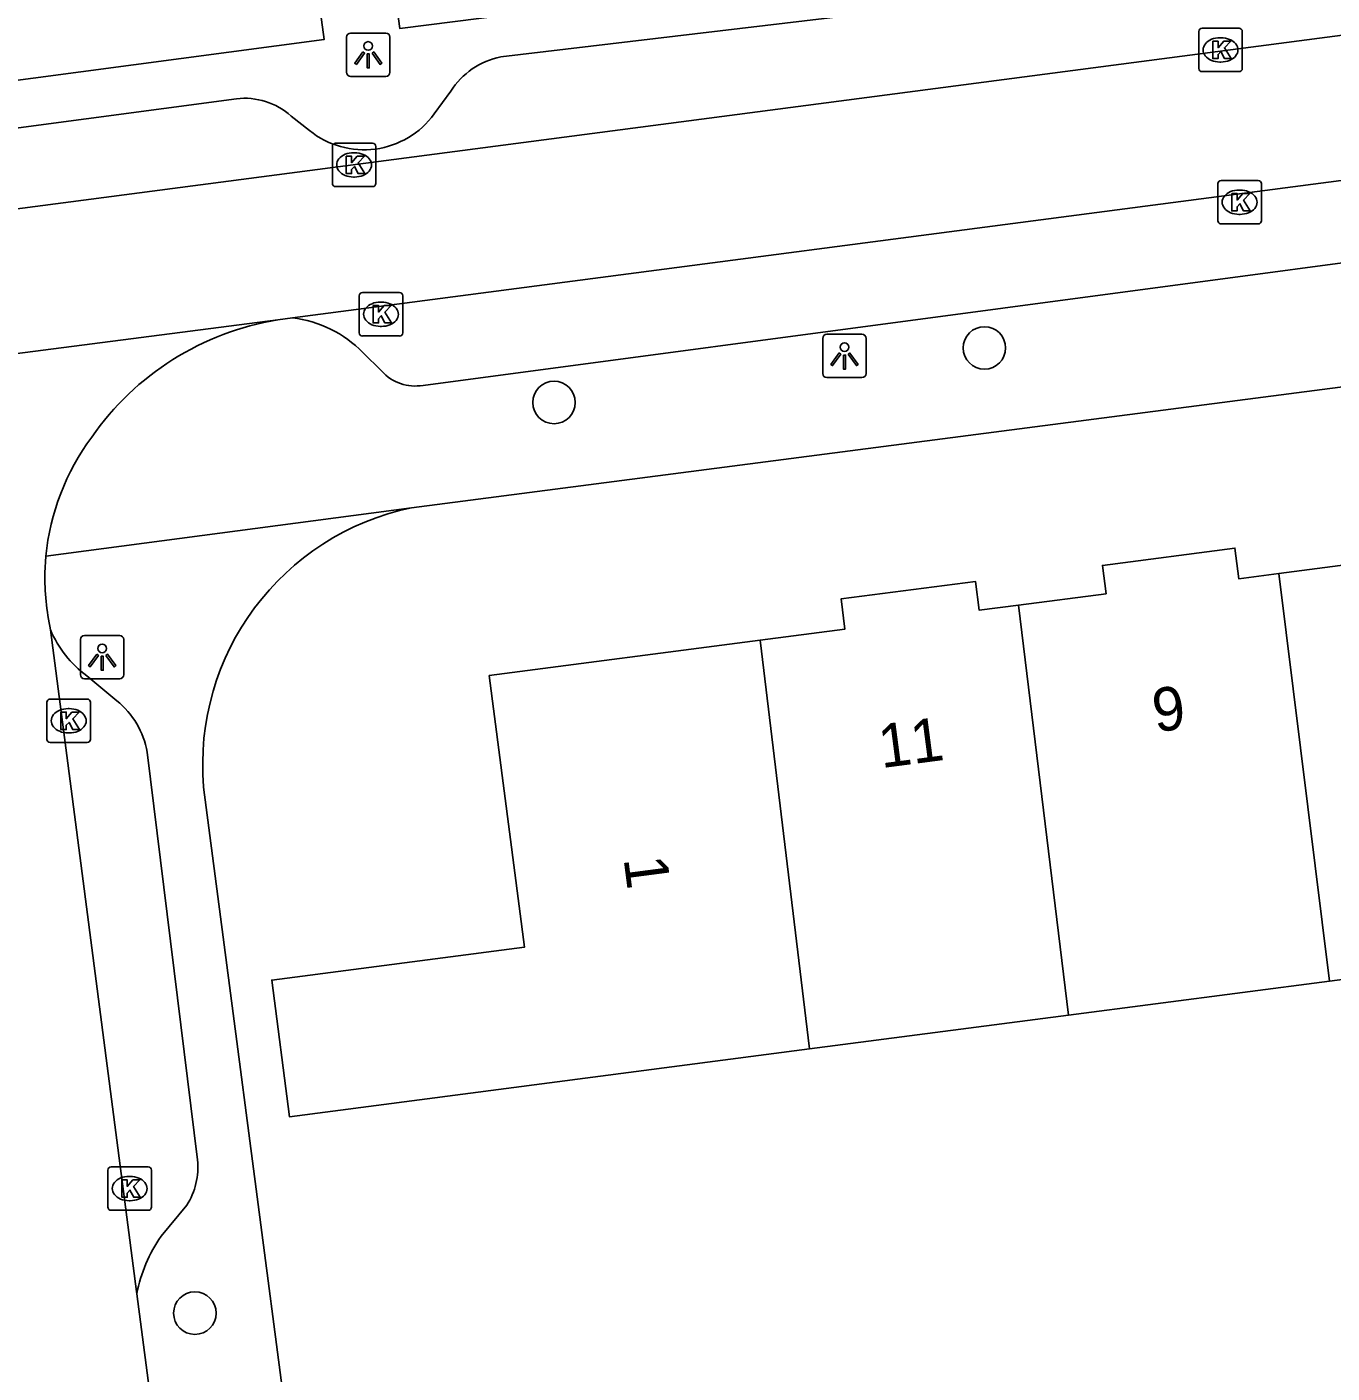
# Model space of a CAD drawing. Extents: x 162074 to 163034, y 381824 to 382557.
# Drawn here: x 162410.68 to 162440.71, y 382434.42 to 382465.37 of the extents above; entities that cross this region are included whole.
import ezdxf

# ---------------------------------------------------------------- set-up
doc = ezdxf.new("R2010")
doc.units = 0
for name, color, linetype in [('IMGEO_Boom', 7, 'Continuous'), ('IMGEO_Kolk', 7, 'Continuous'), ('IMGEO_Lichtpunt', 7, 'Continuous'), ('IMGEO_Muur', 7, 'Continuous'), ('IMGEO_Pand', 7, 'Continuous'), ('IMGEO_Pand_nummerreeks', 7, 'Continuous'), ('IMGEO_Rijbaan_lokaal_open', 7, 'Continuous'), ('IMGEO_Voetpad_open', 7, 'Continuous')]:
    doc.layers.add(name, color=color, linetype=linetype)

msp = doc.modelspace()

# ---------------------------------------------------------------- linework, layer by layer
at = {"layer": 'IMGEO_Boom'}
for centre in [(162432.708, 382457.989), (162422.807, 382456.736), (162414.546, 382435.794)]:
    msp.add_circle(centre, 0.489, dxfattribs=at)
at = {"layer": 'IMGEO_Kolk'}
for p, q in [((162437.714, 382465.343), (162438.566, 382465.343)), ((162437.639, 382464.417), (162437.639, 382465.269)), ((162438.127, 382465.123), (162438.152, 382465.123)), ((162438.64, 382465.269), (162438.64, 382464.417)), ((162438.15, 382464.563), (162438.125, 382464.563)), ((162438.566, 382464.343), (162437.714, 382464.343)), ((162417.708, 382461.773), (162417.708, 382462.625)), ((162417.783, 382462.699), (162418.635, 382462.699)), ((162418.709, 382462.625), (162418.709, 382461.773)), ((162418.196, 382462.479), (162418.221, 382462.479)), ((162418.219, 382461.919), (162418.194, 382461.919)), ((162418.635, 382461.699), (162417.783, 382461.699)), ((162438.078, 382460.915), (162438.078, 382461.767)), ((162438.153, 382461.841), (162439.005, 382461.841)), ((162438.566, 382461.621), (162438.591, 382461.621)), ((162439.079, 382461.767), (162439.079, 382460.915)), ((162438.589, 382461.061), (162438.564, 382461.061)), ((162439.005, 382460.841), (162438.153, 382460.841)), ((162418.326, 382458.338), (162418.326, 382459.19)), ((162418.401, 382459.264), (162419.253, 382459.264)), ((162419.327, 382459.19), (162419.327, 382458.338)), ((162418.814, 382459.044), (162418.839, 382459.044)), ((162419.253, 382458.264), (162418.401, 382458.264)), ((162418.837, 382458.484), (162418.812, 382458.484)), ((162411.218, 382449.915), (162412.07, 382449.915)), ((162411.143, 382448.989), (162411.143, 382449.841)), ((162411.631, 382449.695), (162411.656, 382449.695)), ((162412.144, 382449.841), (162412.144, 382448.989)), ((162412.07, 382448.915), (162411.218, 382448.915)), ((162411.654, 382449.135), (162411.629, 382449.135)), ((162412.545, 382438.233), (162412.545, 382439.085)), ((162412.62, 382439.159), (162413.472, 382439.159)), ((162413.546, 382439.085), (162413.546, 382438.233)), ((162413.033, 382438.939), (162413.058, 382438.939)), ((162413.472, 382438.159), (162412.62, 382438.159)), ((162413.056, 382438.379), (162413.031, 382438.379))]:
    msp.add_line(p, q, dxfattribs=at)
for points in [[(162437.714, 382465.343), (162438.566, 382465.343)], [(162437.639, 382464.417), (162437.639, 382465.269)], [(162437.96, 382465.043), (162438.083, 382465.043), (162438.083, 382464.892), (162438.213, 382465.043), (162438.377, 382465.043), (162438.231, 382464.892), (162438.384, 382464.643), (162438.232, 382464.643), (162438.147, 382464.807), (162438.083, 382464.74), (162438.083, 382464.643), (162437.96, 382464.643), (162437.96, 382465.043)], [(162438.64, 382465.269), (162438.64, 382464.417)], [(162438.566, 382464.343), (162437.714, 382464.343)], [(162417.708, 382461.773), (162417.708, 382462.625)], [(162417.783, 382462.699), (162418.635, 382462.699)], [(162418.709, 382462.625), (162418.709, 382461.773)], [(162418.029, 382462.399), (162418.152, 382462.399), (162418.152, 382462.248), (162418.282, 382462.399), (162418.446, 382462.399), (162418.3, 382462.248), (162418.453, 382461.999), (162418.301, 382461.999), (162418.216, 382462.163), (162418.152, 382462.096), (162418.152, 382461.999), (162418.029, 382461.999), (162418.029, 382462.399)], [(162418.635, 382461.699), (162417.783, 382461.699)], [(162438.078, 382460.915), (162438.078, 382461.767)], [(162438.153, 382461.841), (162439.005, 382461.841)], [(162439.079, 382461.767), (162439.079, 382460.915)], [(162438.399, 382461.541), (162438.522, 382461.541), (162438.522, 382461.39), (162438.652, 382461.541), (162438.816, 382461.541), (162438.67, 382461.39), (162438.823, 382461.141), (162438.671, 382461.141), (162438.586, 382461.305), (162438.522, 382461.238), (162438.522, 382461.141), (162438.399, 382461.141), (162438.399, 382461.541)], [(162439.005, 382460.841), (162438.153, 382460.841)], [(162418.326, 382458.338), (162418.326, 382459.19)], [(162418.401, 382459.264), (162419.253, 382459.264)], [(162419.327, 382459.19), (162419.327, 382458.338)], [(162418.647, 382458.964), (162418.77, 382458.964), (162418.77, 382458.813), (162418.9, 382458.964), (162419.064, 382458.964), (162418.918, 382458.813), (162419.071, 382458.564), (162418.919, 382458.564), (162418.834, 382458.728), (162418.77, 382458.661), (162418.77, 382458.564), (162418.647, 382458.564), (162418.647, 382458.964)], [(162419.253, 382458.264), (162418.401, 382458.264)], [(162411.218, 382449.915), (162412.07, 382449.915)], [(162411.143, 382448.989), (162411.143, 382449.841)], [(162411.464, 382449.615), (162411.587, 382449.615), (162411.587, 382449.464), (162411.717, 382449.615), (162411.881, 382449.615), (162411.735, 382449.464), (162411.888, 382449.215), (162411.736, 382449.215), (162411.651, 382449.379), (162411.587, 382449.312), (162411.587, 382449.215), (162411.464, 382449.215), (162411.464, 382449.615)], [(162412.144, 382449.841), (162412.144, 382448.989)], [(162412.07, 382448.915), (162411.218, 382448.915)], [(162412.545, 382438.233), (162412.545, 382439.085)], [(162412.62, 382439.159), (162413.472, 382439.159)], [(162413.546, 382439.085), (162413.546, 382438.233)], [(162412.866, 382438.859), (162412.989, 382438.859), (162412.989, 382438.708), (162413.119, 382438.859), (162413.283, 382438.859), (162413.137, 382438.708), (162413.29, 382438.459), (162413.138, 382438.459), (162413.053, 382438.623), (162412.989, 382438.556), (162412.989, 382438.459), (162412.866, 382438.459), (162412.866, 382438.859)], [(162413.472, 382438.159), (162412.62, 382438.159)]]:
    msp.add_lwpolyline(points, dxfattribs=at)
for centre, start, end in [((162437.716, 382465.267), 91.552, 178.448), ((162437.716, 382465.267), 91.552, 178.448), ((162438.564, 382465.267), 1.552, 88.448), ((162438.564, 382465.267), 1.552, 88.448), ((162437.716, 382464.419), 181.552, 268.448), ((162437.716, 382464.419), 181.552, 268.448), ((162438.564, 382464.419), 271.552, 358.448), ((162438.564, 382464.419), 271.552, 358.448), ((162417.785, 382462.623), 91.552, 178.448), ((162417.785, 382462.623), 91.552, 178.448), ((162418.633, 382462.623), 1.552, 88.448), ((162418.633, 382462.623), 1.552, 88.448), ((162417.785, 382461.775), 181.552, 268.448), ((162417.785, 382461.775), 181.552, 268.448), ((162418.633, 382461.775), 271.552, 358.448), ((162418.633, 382461.775), 271.552, 358.448), ((162438.155, 382461.765), 91.552, 178.448), ((162438.155, 382461.765), 91.552, 178.448), ((162439.003, 382461.765), 1.552, 88.448), ((162439.003, 382461.765), 1.552, 88.448), ((162438.155, 382460.917), 181.552, 268.448), ((162438.155, 382460.917), 181.552, 268.448), ((162439.003, 382460.917), 271.552, 358.448), ((162439.003, 382460.917), 271.552, 358.448), ((162418.403, 382459.188), 91.552, 178.448), ((162418.403, 382459.188), 91.552, 178.448), ((162419.251, 382459.188), 1.552, 88.448), ((162419.251, 382459.188), 1.552, 88.448), ((162418.403, 382458.34), 181.552, 268.448), ((162418.403, 382458.34), 181.552, 268.448), ((162419.251, 382458.34), 271.552, 358.448), ((162419.251, 382458.34), 271.552, 358.448), ((162411.22, 382449.839), 91.552, 178.448), ((162411.22, 382449.839), 91.552, 178.448), ((162412.068, 382449.839), 1.552, 88.448), ((162412.068, 382449.839), 1.552, 88.448), ((162411.22, 382448.991), 181.552, 268.448), ((162411.22, 382448.991), 181.552, 268.448), ((162412.068, 382448.991), 271.552, 358.448), ((162412.068, 382448.991), 271.552, 358.448), ((162412.622, 382439.083), 91.552, 178.448), ((162412.622, 382439.083), 91.552, 178.448), ((162413.47, 382439.083), 1.552, 88.448), ((162413.47, 382439.083), 1.552, 88.448), ((162412.622, 382438.235), 181.552, 268.448), ((162412.622, 382438.235), 181.552, 268.448), ((162413.47, 382438.235), 271.552, 358.448), ((162413.47, 382438.235), 271.552, 358.448)]:
    msp.add_arc(centre, 0.0765, start, end, dxfattribs=at)
for centre, major_axis, ratio, start_param, end_param in [((162438.126, 382464.843), (-0.387, 0.002), 0.722429, 4.712389, 7.853982), ((162438.151, 382464.843), (-0.39, 0.002), 0.717154, 1.570796, 4.712389), ((162418.195, 382462.199), (-0.387, 0.002), 0.722429, 4.712389, 7.853982), ((162418.22, 382462.199), (-0.39, 0.002), 0.717154, 1.570796, 4.712389), ((162438.565, 382461.341), (-0.387, 0.002), 0.722429, 4.712389, 7.853982), ((162438.59, 382461.341), (-0.39, 0.002), 0.717154, 1.570796, 4.712389), ((162418.813, 382458.764), (-0.387, 0.002), 0.722429, 4.712389, 7.853982), ((162418.838, 382458.764), (-0.39, 0.002), 0.717154, 1.570796, 4.712389), ((162411.63, 382449.415), (-0.387, 0.002), 0.722429, 4.712389, 7.853982), ((162411.655, 382449.415), (-0.39, 0.002), 0.717154, 1.570796, 4.712389), ((162413.032, 382438.659), (-0.387, 0.002), 0.722429, 4.712389, 7.853982), ((162413.057, 382438.659), (-0.39, 0.002), 0.717154, 1.570796, 4.712389)]:
    msp.add_ellipse(centre, major_axis=major_axis, ratio=ratio, start_param=start_param, end_param=end_param, dxfattribs=at)
at = {"layer": 'IMGEO_Lichtpunt'}
for p, q in [((162418.035, 382465.135), (162418.035, 382464.328)), ((162418.035, 382465.135), (162418.035, 382464.328)), ((162418.937, 382465.23), (162418.129, 382465.23)), ((162418.937, 382465.23), (162418.129, 382465.23)), ((162419.031, 382464.328), (162419.031, 382465.135)), ((162419.031, 382464.328), (162419.031, 382465.135)), ((162418.129, 382464.234), (162418.937, 382464.234)), ((162418.129, 382464.234), (162418.937, 382464.234)), ((162428.99, 382458.21), (162428.99, 382457.403)), ((162428.99, 382458.21), (162428.99, 382457.403)), ((162429.892, 382458.305), (162429.084, 382458.305)), ((162429.892, 382458.305), (162429.084, 382458.305)), ((162429.986, 382457.403), (162429.986, 382458.21)), ((162429.986, 382457.403), (162429.986, 382458.21)), ((162429.084, 382457.309), (162429.892, 382457.309)), ((162429.084, 382457.309), (162429.892, 382457.309)), ((162411.914, 382451.283), (162411.914, 382450.476)), ((162411.914, 382451.283), (162411.914, 382450.476)), ((162412.816, 382451.378), (162412.008, 382451.378)), ((162412.816, 382451.378), (162412.008, 382451.378)), ((162412.91, 382450.476), (162412.91, 382451.283)), ((162412.91, 382450.476), (162412.91, 382451.283)), ((162412.008, 382450.382), (162412.816, 382450.382)), ((162412.008, 382450.382), (162412.816, 382450.382))]:
    msp.add_line(p, q, dxfattribs=at)
for points in [[(162418.409, 382464.799), (162418.448, 382464.771), (162418.26, 382464.509), (162418.222, 382464.536), (162418.409, 382464.799)], [(162418.511, 382464.751), (162418.558, 382464.751), (162418.558, 382464.429), (162418.511, 382464.429), (162418.511, 382464.751)], [(162418.621, 382464.771), (162418.659, 382464.798), (162418.846, 382464.536), (162418.807, 382464.508), (162418.621, 382464.771)], [(162429.364, 382457.874), (162429.403, 382457.846), (162429.215, 382457.584), (162429.177, 382457.611), (162429.364, 382457.874)], [(162429.466, 382457.826), (162429.513, 382457.826), (162429.513, 382457.504), (162429.466, 382457.504), (162429.466, 382457.826)], [(162429.576, 382457.846), (162429.614, 382457.873), (162429.801, 382457.611), (162429.762, 382457.583), (162429.576, 382457.846)], [(162412.288, 382450.947), (162412.327, 382450.919), (162412.139, 382450.657), (162412.101, 382450.684), (162412.288, 382450.947)], [(162412.39, 382450.899), (162412.437, 382450.899), (162412.437, 382450.577), (162412.39, 382450.577), (162412.39, 382450.899)], [(162412.5, 382450.919), (162412.538, 382450.946), (162412.725, 382450.684), (162412.686, 382450.656), (162412.5, 382450.919)]]:
    msp.add_lwpolyline(points, dxfattribs=at)
for centre in [(162418.534, 382464.933), (162429.489, 382458.008), (162412.413, 382451.081)]:
    msp.add_circle(centre, 0.0994, dxfattribs=at)
for centre, start, end in [((162418.129, 382465.135), 90, 180), ((162418.129, 382465.135), 90, 180), ((162418.937, 382465.135), 0, 90), ((162418.937, 382465.135), 0, 90), ((162418.129, 382464.328), 180, 270), ((162418.129, 382464.328), 180, 270), ((162418.937, 382464.328), 270, 0), ((162418.937, 382464.328), 270, 360), ((162429.084, 382458.21), 90, 180), ((162429.084, 382458.21), 90, 180), ((162429.892, 382458.21), 0, 90), ((162429.892, 382458.21), 0, 90), ((162429.084, 382457.403), 180, 270), ((162429.084, 382457.403), 180, 270), ((162429.892, 382457.403), 270, 0), ((162429.892, 382457.403), 270, 360), ((162412.008, 382451.283), 90, 180), ((162412.008, 382451.283), 90, 180), ((162412.816, 382451.283), 0, 90), ((162412.816, 382451.283), 0, 90), ((162412.008, 382450.476), 180, 270), ((162412.008, 382450.476), 180, 270), ((162412.816, 382450.476), 270, 0), ((162412.816, 382450.476), 270, 360)]:
    msp.add_arc(centre, 0.0946, start, end, dxfattribs=at)
at = {"layer": 'IMGEO_Muur'}
msp.add_lwpolyline([(162415.345, 382443.326), (162417.254, 382428.746)], dxfattribs=at)
at = {"layer": 'IMGEO_Pand'}
for points in [[(162445.442, 382453.596), (162444.528, 382453.477), (162444.448, 382454.092), (162441.342, 382453.686), (162441.425, 382453.054), (162439.485, 382452.801)], [(162439.485, 382452.801), (162438.561, 382452.68), (162438.469, 382453.386), (162435.424, 382452.989), (162435.509, 382452.338), (162433.495, 382452.075)], [(162439.485, 382452.801), (162440.645, 382443.431)], [(162433.495, 382452.075), (162432.588, 382451.956), (162432.501, 382452.622), (162429.41, 382452.218), (162429.5, 382451.525), (162427.553, 382451.271)], [(162433.495, 382452.075), (162434.645, 382442.648)], [(162427.553, 382451.271), (162421.316, 382450.456), (162422.131, 382444.212), (162416.313, 382443.452), (162416.724, 382440.308), (162428.685, 382441.87)], [(162428.685, 382441.87), (162427.553, 382451.271)], [(162440.645, 382443.431), (162446.564, 382444.204)], [(162434.645, 382442.648), (162440.645, 382443.431)], [(162428.685, 382441.87), (162434.645, 382442.648)]]:
    msp.add_lwpolyline(points, dxfattribs=at)
at = {"layer": 'IMGEO_Rijbaan_lokaal_open'}
for points in [[(162463.823, 382468.189), (162354.468, 382453.854)], [(162416.788, 382458.681), (162464.101, 382464.878)], [(162416.452, 382458.635), (162401.618, 382456.72)], [(162416.452, 382458.635), (162416.788, 382458.681)], [(162411.117, 382453.202), (162411.092, 382452.82)], [(162413.211, 382436.241), (162413.205, 382436.288), (162411.224, 382451.509)], [(162413.211, 382436.241), (162413.837, 382431.43)]]:
    msp.add_lwpolyline(points, dxfattribs=at)
for centre, radius, start, end in [((162417.496, 382452.236), 6.484, 99.2628, 145.1897), ((162416.615, 382452.652), 5.526, 143.524, 174.2887), ((162417.614, 382452.815), 6.522, 179.9524, 191.5467)]:
    msp.add_arc(centre, radius, start, end, dxfattribs=at)
at = {"layer": 'IMGEO_Voetpad_open'}
for points in [[(162438.951, 382473.504), (162439.679, 382467.926), (162419.261, 382465.333), (162418.51, 382470.827)], [(162416.769, 382470.6), (162417.516, 382465.082), (162397.548, 382462.43), (162396.812, 382467.987)], [(162421.584, 382464.68), (162437.175, 382466.537)], [(162420.05, 382463.37), (162420.431, 382463.891)], [(162400.107, 382461.672), (162415.5, 382463.72)], [(162416.761, 382463.322), (162417.182, 382462.989)], [(162419.794, 382457.129), (162459.803, 382462.461), (162461.243, 382462.662)], [(162419.532, 382454.313), (162462.605, 382459.91)], [(162418.41, 382457.885), (162418.844, 382457.454)], [(162419.532, 382454.313), (162411.117, 382453.202)], [(162412.057, 382450.451), (162412.751, 382449.874)], [(162413.446, 382448.695), (162414.608, 382439.321)], [(162417.254, 382428.746), (162415.345, 382443.326), (162414.747, 382447.893)], [(162414.357, 382438.274), (162413.769, 382437.561)]]:
    msp.add_lwpolyline(points, dxfattribs=at)
for centre, radius, start, end in [((162421.925, 382462.945), 1.768, 101.1166, 147.6512), ((162415.686, 382462.113), 1.618, 48.3582, 96.608), ((162418.435, 382464.542), 1.996, 231.1066, 324.0277), ((162416.476, 382455.994), 2.705, 44.3506, 83.3702), ((162419.611, 382458.144), 1.031, 221.9828, 280.245), ((162420.754, 382448.409), 6.029, 101.6965, 184.9072), ((162413.606, 382452.527), 2.591, 203.1506, 233.2786), ((162411.557, 382448.376), 1.916, 9.5942, 51.443), ((162412.969, 382439.16), 1.647, 327.4419, 5.5956), ((162416.51, 382435.624), 3.356, 144.7572, 169.4126)]:
    msp.add_arc(centre, radius, start, end, dxfattribs=at)

# ---------------------------------------------------------------- texts
at = {"layer": 'IMGEO_Pand_nummerreeks'}
for s, rotation, p in [('9', 7.4443, (162436.64, 382449.149)), ('11', 7.4443, (162430.34, 382448.326)), ('1', 277.4365, (162424.406, 382446.247))]:
    msp.add_text(s, height=1, rotation=rotation, dxfattribs=at).set_placement(p)

doc.saveas('drawing.dxf')
